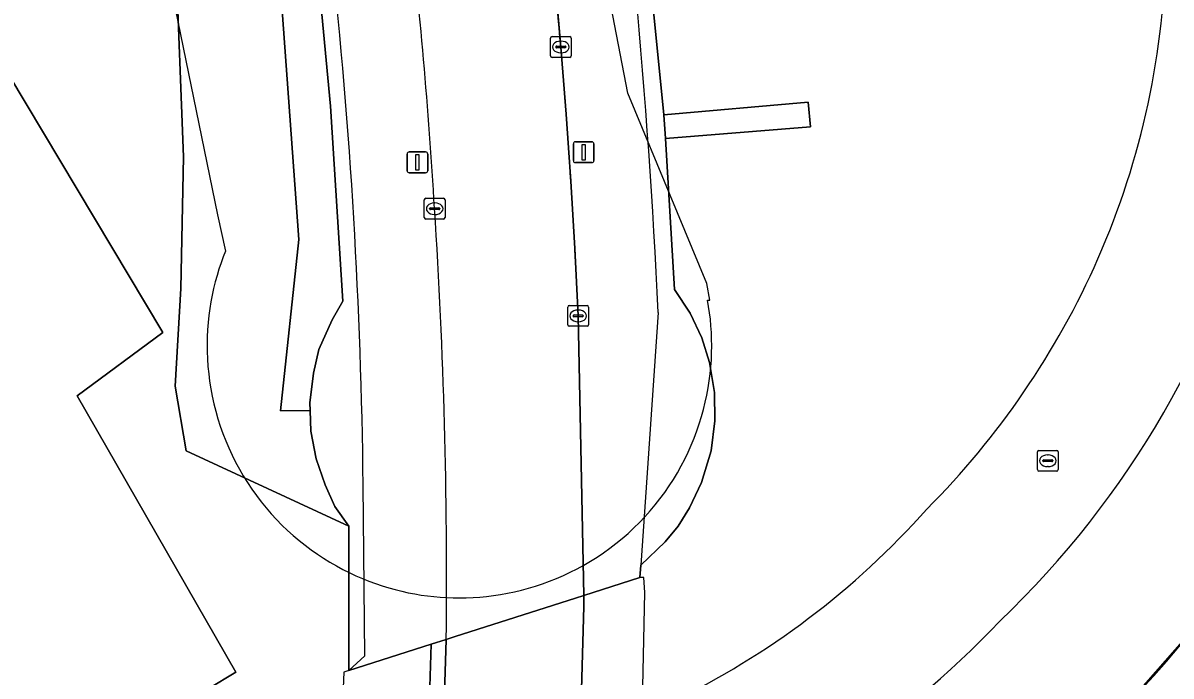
# Model space of a CAD drawing. Extents: x 155018 to 156648, y 383979 to 385733.
# Drawn here: x 156038.7 to 156093.9, y 384818.9 to 384850.3 of the extents above; entities that cross this region are included whole.
import ezdxf

# ---------------------------------------------------------------- set-up
doc = ezdxf.new("R2010")
doc.units = 0
for name, color, linetype in [('IMGEO_Berm_groen', 7, 'Continuous'), ('IMGEO_Brandkraan', 7, 'Continuous'), ('IMGEO_Dek', 7, 'Continuous'), ('IMGEO_Fietspad_gesloten', 7, 'Continuous'), ('IMGEO_Groenvoorziening', 7, 'Continuous'), ('IMGEO_Hek', 7, 'Continuous'), ('IMGEO_Kolk', 7, 'Continuous'), ('IMGEO_Lichtmast', 7, 'Continuous'), ('IMGEO_Lijnafwatering', 7, 'Continuous'), ('IMGEO_OVBaan_gesloten', 7, 'Continuous'), ('IMGEO_Pand_overbouw', 7, 'Continuous'), ('IMGEO_Parkeervlak_gesloten', 7, 'Continuous'), ('IMGEO_Parkeervlak_open', 7, 'Continuous'), ('IMGEO_Rijbaan_lokaal_gesloten', 7, 'Continuous'), ('IMGEO_Rijbaan_regionaal_gesloten', 7, 'Continuous'), ('IMGEO_Verkeerseiland_open', 7, 'Continuous'), ('IMGEO_Voetpad_gesloten', 7, 'Continuous'), ('IMGEO_Voetpad_op_trap', 7, 'Continuous')]:
    doc.layers.add(name, color=color, linetype=linetype)

msp = doc.modelspace()

# ---------------------------------------------------------------- linework, layer by layer
at = {"layer": 'IMGEO_Berm_groen'}
msp.add_lwpolyline([(156051.553, 384863.161), (156049.145, 384877.06), (156047.842, 384876.336), (156050.753, 384856.031), (156051.928, 384839.918), (156051.039, 384831.681), (156052.473, 384831.694), (156052.458, 384832.066), (156052.641, 384833.49), (156052.897, 384834.623), (156053.536, 384836.048), (156054.04, 384836.955), (156053.449, 384846.337), (156052.777, 384853.511)], close=True, dxfattribs=at)
for points in [[(156068.116, 384859.746), (156069.485, 384845.924), (156076.438, 384846.527), (156076.545, 384845.341), (156069.572, 384844.781), (156070.006, 384837.516), (156070.749, 384836.379), (156071.31, 384835.189), (156071.684, 384834), (156071.927, 384832.55), (156071.95, 384831.185), (156071.769, 384829.757), (156071.299, 384828.222), (156070.721, 384826.999), (156070.172, 384826.132), (156069.56, 384825.368), (156068.379, 384824.25), (156068.338, 384823.651), (156065.633, 384822.788), (156065.24, 384822.662), (156059.457, 384820.815), (156059.02, 384820.675), (156058.291, 384820.442), (156054.337, 384819.179), (156054.339, 384826.12), (156046.515, 384829.747), (156045.977, 384832.863), (156046.243, 384837.56), (156046.377, 384843.891), (156046.004, 384853.448)], [(156031.378, 384858.87), (156045.39, 384835.443), (156041.265, 384832.398), (156048.901, 384819.096), (156047.558, 384818.295)]]:
    msp.add_lwpolyline(points, dxfattribs=at)
for centre, radius, start, end in [((156054.793, 384854.626), 38.866, 336.2774, 359.416), ((156054.001, 384855.014), 39.747, 315.0724, 336.2252), ((156052.77, 384853.04), 39.29, 295.7531, 318.3806)]:
    msp.add_arc(centre, radius, start, end, dxfattribs=at)
at = {"layer": 'IMGEO_Brandkraan'}
for p, q in [((156087.465, 384828.845), (156087.465, 384829.697)), ((156087.54, 384829.771), (156088.392, 384829.771)), ((156087.953, 384829.551), (156087.978, 384829.551)), ((156088.466, 384829.697), (156088.466, 384828.845)), ((156087.724, 384829.265), (156087.724, 384829.277)), ((156088.162, 384829.228), (156087.764, 384829.228)), ((156087.767, 384829.314), (156088.165, 384829.314)), ((156087.976, 384828.991), (156087.951, 384828.991)), ((156088.208, 384829.277), (156088.208, 384829.265)), ((156088.392, 384828.771), (156087.54, 384828.771))]:
    msp.add_line(p, q, dxfattribs=at)
for points in [[(156087.465, 384828.845), (156087.465, 384829.697)], [(156087.54, 384829.771), (156088.392, 384829.771)], [(156088.466, 384829.697), (156088.466, 384828.845)], [(156088.392, 384828.771), (156087.54, 384828.771)]]:
    msp.add_lwpolyline(points, dxfattribs=at)
for centre, radius, start, end in [((156087.542, 384829.695), 0.0765, 91.552, 178.448), ((156087.542, 384829.695), 0.0765, 91.552, 178.448), ((156088.39, 384829.695), 0.0765, 1.552, 88.448), ((156088.39, 384829.695), 0.0765, 1.552, 88.448), ((156087.764, 384829.274), 0.0403, 85.8775, 175.7526), ((156087.761, 384829.264), 0.0366, 178.938, 274.7102), ((156088.165, 384829.271), 0.043, 264.8664, 352.4533), ((156088.169, 384829.276), 0.0386, 1.7309, 96.639), ((156087.542, 384828.847), 0.0765, 181.552, 268.448), ((156087.542, 384828.847), 0.0765, 181.552, 268.448), ((156088.39, 384828.847), 0.0765, 271.552, 358.448), ((156088.39, 384828.847), 0.0765, 271.552, 358.448)]:
    msp.add_arc(centre, radius, start, end, dxfattribs=at)
for centre, major_axis, ratio, start_param, end_param in [((156087.952, 384829.271), (-0.387, 0.002), 0.722429, 4.712389, 7.853982), ((156087.977, 384829.271), (-0.39, 0.002), 0.717154, 1.570796, 4.712389)]:
    msp.add_ellipse(centre, major_axis=major_axis, ratio=ratio, start_param=start_param, end_param=end_param, dxfattribs=at)
at = {"layer": 'IMGEO_Dek'}
for points in [[(156066.548, 384788.748), (156067.188, 384794.614), (156067.224, 384794.984), (156067.846, 384802.416), (156068.284, 384809.862), (156068.443, 384816.866), (156068.58, 384822.935), (156068.524, 384823.651), (156068.338, 384823.651), (156068.379, 384824.25), (156069.56, 384825.368), (156070.172, 384826.132), (156070.721, 384826.999), (156071.299, 384828.222), (156071.769, 384829.757), (156071.95, 384831.185), (156071.927, 384832.55), (156071.684, 384834), (156071.31, 384835.189), (156070.749, 384836.379), (156070.006, 384837.516), (156069.572, 384844.781), (156069.485, 384845.924), (156068.116, 384859.746)], [(156052.777, 384853.511), (156053.449, 384846.337), (156054.04, 384836.955), (156053.536, 384836.048), (156052.897, 384834.623), (156052.641, 384833.49), (156052.458, 384832.066), (156052.473, 384831.694), (156052.513, 384830.695), (156052.769, 384829.362), (156053.189, 384828.12), (156053.664, 384827.078), (156054.339, 384826.12), (156054.337, 384819.179), (156054.101, 384819.104), (156053.79, 384811.829), (156053.52, 384805.529), (156052.913, 384797.746), (156052.883, 384797.464), (156052.037, 384789.968)]]:
    msp.add_lwpolyline(points, dxfattribs=at)
at = {"layer": 'IMGEO_Fietspad_gesloten'}
msp.add_lwpolyline([(156058.047, 384812.749), (156058.291, 384820.442), (156054.337, 384819.179), (156054.101, 384819.104), (156053.79, 384811.829), (156053.52, 384805.529), (156052.913, 384797.746), (156052.883, 384797.464), (156052.037, 384789.968), (156051.296, 384783.77), (156051.68, 384783.895), (156055.68, 384785.201)], dxfattribs=at)
at = {"layer": 'IMGEO_Groenvoorziening'}
msp.add_lwpolyline([(156046.004, 384853.448), (156046.377, 384843.891), (156046.243, 384837.56), (156045.977, 384832.863), (156046.515, 384829.747), (156054.339, 384826.12), (156053.664, 384827.078), (156053.189, 384828.12), (156052.769, 384829.362), (156052.513, 384830.695), (156052.473, 384831.694), (156051.039, 384831.681), (156051.928, 384839.918), (156050.753, 384856.031)], dxfattribs=at)
at = {"layer": 'IMGEO_Hek'}
for points in [[(156069.218, 384836.408), (156068.8, 384830.329)], [(156068.8, 384830.329), (156068.379, 384824.25)], [(156055.105, 384819.886), (156055.024, 384828.109)], [(156054.337, 384819.179), (156055.105, 384819.886)]]:
    msp.add_lwpolyline(points, dxfattribs=at)
for centre, radius, start, end in [((155733.312, 384820.643), 336.276, 2.68705, 7.99403), ((155789.226, 384825.16), 265.814, 0.63576, 6.17522)]:
    msp.add_arc(centre, radius, start, end, dxfattribs=at)
at = {"layer": 'IMGEO_Kolk'}
for p, q in [((156064.036, 384848.758), (156064.036, 384849.61)), ((156064.111, 384849.684), (156064.963, 384849.684)), ((156064.524, 384849.464), (156064.549, 384849.464)), ((156065.037, 384849.61), (156065.037, 384848.758)), ((156064.295, 384849.178), (156064.295, 384849.19)), ((156064.733, 384849.141), (156064.335, 384849.141)), ((156064.338, 384849.227), (156064.736, 384849.227)), ((156064.547, 384848.904), (156064.522, 384848.904)), ((156064.779, 384849.19), (156064.779, 384849.178)), ((156064.963, 384848.684), (156064.111, 384848.684)), ((156057.963, 384840.974), (156057.963, 384841.826)), ((156058.038, 384841.9), (156058.89, 384841.9)), ((156058.451, 384841.68), (156058.476, 384841.68)), ((156058.964, 384841.826), (156058.964, 384840.974)), ((156058.222, 384841.394), (156058.222, 384841.406)), ((156058.66, 384841.357), (156058.262, 384841.357)), ((156058.265, 384841.443), (156058.663, 384841.443)), ((156058.474, 384841.12), (156058.449, 384841.12)), ((156058.706, 384841.406), (156058.706, 384841.394)), ((156058.89, 384840.9), (156058.038, 384840.9)), ((156064.867, 384835.817), (156064.867, 384836.669)), ((156064.942, 384836.743), (156065.794, 384836.743)), ((156065.868, 384836.669), (156065.868, 384835.817)), ((156065.126, 384836.237), (156065.126, 384836.249)), ((156065.564, 384836.2), (156065.166, 384836.2)), ((156065.169, 384836.286), (156065.567, 384836.286)), ((156065.355, 384836.523), (156065.38, 384836.523)), ((156065.61, 384836.249), (156065.61, 384836.237)), ((156065.794, 384835.743), (156064.942, 384835.743)), ((156065.378, 384835.963), (156065.353, 384835.963))]:
    msp.add_line(p, q, dxfattribs=at)
for points in [[(156064.036, 384848.758), (156064.036, 384849.61)], [(156064.111, 384849.684), (156064.963, 384849.684)], [(156065.037, 384849.61), (156065.037, 384848.758)], [(156064.963, 384848.684), (156064.111, 384848.684)], [(156057.963, 384840.974), (156057.963, 384841.826)], [(156058.038, 384841.9), (156058.89, 384841.9)], [(156058.964, 384841.826), (156058.964, 384840.974)], [(156058.89, 384840.9), (156058.038, 384840.9)], [(156064.867, 384835.817), (156064.867, 384836.669)], [(156064.942, 384836.743), (156065.794, 384836.743)], [(156065.868, 384836.669), (156065.868, 384835.817)], [(156065.794, 384835.743), (156064.942, 384835.743)]]:
    msp.add_lwpolyline(points, dxfattribs=at)
for centre, radius, start, end in [((156064.113, 384849.608), 0.0765, 91.552, 178.448), ((156064.113, 384849.608), 0.0765, 91.552, 178.448), ((156064.961, 384849.608), 0.0765, 1.552, 88.448), ((156064.961, 384849.608), 0.0765, 1.552, 88.448), ((156064.335, 384849.187), 0.0403, 85.8775, 175.7526), ((156064.332, 384849.177), 0.0366, 178.938, 274.7102), ((156064.736, 384849.184), 0.043, 264.8664, 352.4533), ((156064.74, 384849.189), 0.0386, 1.7309, 96.639), ((156064.113, 384848.76), 0.0765, 181.552, 268.448), ((156064.113, 384848.76), 0.0765, 181.552, 268.448), ((156064.961, 384848.76), 0.0765, 271.552, 358.448), ((156064.961, 384848.76), 0.0765, 271.552, 358.448), ((156058.04, 384841.824), 0.0765, 91.552, 178.448), ((156058.04, 384841.824), 0.0765, 91.552, 178.448), ((156058.888, 384841.824), 0.0765, 1.552, 88.448), ((156058.888, 384841.824), 0.0765, 1.552, 88.448), ((156058.262, 384841.403), 0.0403, 85.8775, 175.7526), ((156058.259, 384841.393), 0.0366, 178.938, 274.7102), ((156058.663, 384841.4), 0.043, 264.8664, 352.4533), ((156058.667, 384841.405), 0.0386, 1.7309, 96.639), ((156058.04, 384840.976), 0.0765, 181.552, 268.448), ((156058.04, 384840.976), 0.0765, 181.552, 268.448), ((156058.888, 384840.976), 0.0765, 271.552, 358.448), ((156058.888, 384840.976), 0.0765, 271.552, 358.448), ((156064.944, 384836.667), 0.0765, 91.552, 178.448), ((156064.944, 384836.667), 0.0765, 91.552, 178.448), ((156065.792, 384836.667), 0.0765, 1.552, 88.448), ((156065.792, 384836.667), 0.0765, 1.552, 88.448), ((156065.166, 384836.246), 0.0403, 85.8775, 175.7526), ((156065.163, 384836.236), 0.0366, 178.938, 274.7102), ((156065.567, 384836.243), 0.043, 264.8664, 352.4533), ((156065.571, 384836.248), 0.0386, 1.7309, 96.639), ((156064.944, 384835.819), 0.0765, 181.552, 268.448), ((156064.944, 384835.819), 0.0765, 181.552, 268.448), ((156065.792, 384835.819), 0.0765, 271.552, 358.448), ((156065.792, 384835.819), 0.0765, 271.552, 358.448)]:
    msp.add_arc(centre, radius, start, end, dxfattribs=at)
for centre, major_axis, ratio, start_param, end_param in [((156064.523, 384849.184), (-0.387, 0.002), 0.722429, 4.712389, 7.853982), ((156064.548, 384849.184), (-0.39, 0.002), 0.717154, 1.570796, 4.712389), ((156058.45, 384841.4), (-0.387, 0.002), 0.722429, 4.712389, 7.853982), ((156058.475, 384841.4), (-0.39, 0.002), 0.717154, 1.570796, 4.712389), ((156065.354, 384836.243), (-0.387, 0.002), 0.722429, 4.712389, 7.853982), ((156065.379, 384836.243), (-0.39, 0.002), 0.717154, 1.570796, 4.712389)]:
    msp.add_ellipse(centre, major_axis=major_axis, ratio=ratio, start_param=start_param, end_param=end_param, dxfattribs=at)
at = {"layer": 'IMGEO_Lichtmast'}
for p, q in [((156065.136, 384843.719), (156065.136, 384844.519)), ((156065.136, 384844.519), (156065.136, 384843.719)), ((156065.236, 384844.619), (156066.026, 384844.619)), ((156066.026, 384844.619), (156065.236, 384844.619)), ((156066.126, 384844.519), (156066.126, 384843.719)), ((156066.126, 384843.719), (156066.126, 384844.519)), ((156057.139, 384843.231), (156057.139, 384844.031)), ((156057.139, 384844.031), (156057.139, 384843.231)), ((156057.239, 384844.131), (156058.029, 384844.131)), ((156058.029, 384844.131), (156057.239, 384844.131)), ((156058.129, 384844.031), (156058.129, 384843.231)), ((156058.129, 384843.231), (156058.129, 384844.031)), ((156066.026, 384843.619), (156065.236, 384843.619)), ((156065.236, 384843.619), (156066.026, 384843.619)), ((156058.029, 384843.131), (156057.239, 384843.131)), ((156057.239, 384843.131), (156058.029, 384843.131))]:
    msp.add_line(p, q, dxfattribs=at)
for points in [[(156065.556, 384844.494), (156065.706, 384844.494), (156065.706, 384843.744), (156065.556, 384843.744), (156065.556, 384844.494)], [(156057.559, 384844.006), (156057.709, 384844.006), (156057.709, 384843.256), (156057.559, 384843.256), (156057.559, 384844.006)]]:
    msp.add_lwpolyline(points, dxfattribs=at)
for centre, start, end in [((156065.236, 384844.519), 90, 180), ((156065.236, 384844.519), 90, 180), ((156066.026, 384844.519), 0, 90), ((156066.026, 384844.519), 360, 90), ((156057.239, 384844.031), 90, 180), ((156057.239, 384844.031), 90, 180), ((156058.029, 384844.031), 0, 90), ((156058.029, 384844.031), 360, 90), ((156065.236, 384843.719), 180, 270), ((156065.236, 384843.719), 180, 270), ((156066.026, 384843.719), 270, 0), ((156066.026, 384843.719), 270, 0), ((156057.239, 384843.231), 180, 270), ((156057.239, 384843.231), 180, 270), ((156058.029, 384843.231), 270, 0), ((156058.029, 384843.231), 270, 0)]:
    msp.add_arc(centre, 0.1, start, end, dxfattribs=at)
at = {"layer": 'IMGEO_Lijnafwatering'}
msp.add_lwpolyline([(156091.767, 384817.526), (156095.025, 384821.231), (156097.953, 384825.202), (156100.531, 384829.408), (156102.739, 384833.821)], dxfattribs=at)
at = {"layer": 'IMGEO_OVBaan_gesloten'}
for points in [[(156059.02, 384820.675), (156059.457, 384820.815), (156065.24, 384822.662), (156065.633, 384822.788), (156065.37, 384836.246), (156065.294, 384837.865), (156065.21, 384839.483), (156065.118, 384841.1), (156065.017, 384842.718), (156064.908, 384844.335), (156064.791, 384845.951), (156064.666, 384847.566), (156064.533, 384849.181), (156064.371, 384851.039)], [(156059.02, 384820.675), (156058.775, 384812.948), (156058.583, 384806.848), (156058.029, 384799.157), (156057.999, 384798.856), (156057.263, 384791.485), (156057.225, 384791.164), (156056.555, 384785.486), (156063.458, 384787.739), (156064.096, 384793.461), (156064.132, 384793.82), (156064.784, 384801.173), (156064.795, 384801.295), (156065.269, 384808.785), (156065.453, 384815.385), (156065.644, 384822.251), (156065.633, 384822.788), (156065.37, 384836.246)]]:
    msp.add_lwpolyline(points, dxfattribs=at)
for centre, radius, start, end in [((155797.021, 384826.732), 268.452, 4.79683, 7.98111), ((155784.783, 384824.875), 274.173, 3.45699, 6.46386), ((155784.783, 384824.875), 274.173, 3.45699, 6.46386), ((155745.764, 384822.059), 319.92, 2.54155, 4.86313), ((155789.515, 384823.73), 269.523, 359.35056, 3.76053), ((155789.515, 384823.73), 269.523, 359.35056, 3.76053)]:
    msp.add_arc(centre, radius, start, end, dxfattribs=at)
at = {"layer": 'IMGEO_Pand_overbouw'}
msp.add_lwpolyline([(156045.458, 384853.556), (156048.022, 384841.099), (156048.4, 384839.364), (156048.289, 384839.08), (156048.184, 384838.789), (156048.085, 384838.493), (156047.993, 384838.19), (156047.908, 384837.881), (156047.83, 384837.567), (156047.76, 384837.247), (156047.699, 384836.922), (156047.645, 384836.592), (156047.6, 384836.258), (156047.564, 384835.919), (156047.538, 384835.576), (156047.521, 384835.23), (156047.514, 384834.88), (156047.517, 384834.527), (156047.53, 384834.172), (156047.555, 384833.814), (156047.59, 384833.455), (156047.635, 384833.095), (156047.693, 384832.734), (156047.761, 384832.373), (156047.84, 384832.013), (156047.932, 384831.653), (156048.034, 384831.295), (156048.148, 384830.939), (156048.273, 384830.585), (156048.409, 384830.234), (156048.557, 384829.887), (156048.716, 384829.544), (156048.885, 384829.205), (156049.066, 384828.872), (156049.256, 384828.544), (156049.457, 384828.223), (156049.668, 384827.908), (156049.888, 384827.6), (156050.117, 384827.299), (156050.355, 384827.006), (156050.601, 384826.722), (156050.856, 384826.446), (156051.118, 384826.179), (156051.387, 384825.921), (156051.662, 384825.672), (156051.944, 384825.434), (156052.231, 384825.205), (156052.523, 384824.986), (156052.82, 384824.777), (156053.121, 384824.578), (156053.426, 384824.39), (156053.734, 384824.212), (156054.044, 384824.045), (156054.357, 384823.887), (156054.671, 384823.74), (156054.987, 384823.604), (156055.303, 384823.477), (156055.62, 384823.361), (156055.937, 384823.254), (156056.253, 384823.157), (156056.568, 384823.07), (156056.883, 384822.991), (156057.195, 384822.922), (156057.506, 384822.862), (156057.814, 384822.811), (156058.12, 384822.768), (156058.424, 384822.733), (156058.728, 384822.706), (156059.036, 384822.687), (156059.349, 384822.675), (156059.665, 384822.671), (156059.985, 384822.675), (156060.309, 384822.689), (156060.635, 384822.711), (156060.965, 384822.742), (156061.296, 384822.782), (156061.63, 384822.833), (156061.966, 384822.893), (156062.302, 384822.963), (156062.64, 384823.044), (156062.978, 384823.135), (156063.316, 384823.236), (156063.653, 384823.348), (156063.989, 384823.471), (156064.324, 384823.605), (156064.657, 384823.75), (156064.988, 384823.905), (156065.315, 384824.072), (156065.639, 384824.249), (156065.959, 384824.437), (156066.275, 384824.635), (156066.585, 384824.844), (156066.89, 384825.063), (156067.188, 384825.292), (156067.481, 384825.53), (156067.766, 384825.779), (156068.043, 384826.036), (156068.313, 384826.302), (156068.575, 384826.577), (156068.827, 384826.859), (156069.071, 384827.149), (156069.305, 384827.447), (156069.53, 384827.751), (156069.745, 384828.061), (156069.949, 384828.377), (156070.143, 384828.698), (156070.326, 384829.024), (156070.499, 384829.355), (156070.661, 384829.689), (156070.811, 384830.026), (156070.951, 384830.365), (156071.08, 384830.707), (156071.197, 384831.051), (156071.304, 384831.395), (156071.4, 384831.74), (156071.484, 384832.086), (156071.559, 384832.431), (156071.622, 384832.775), (156071.676, 384833.118), (156071.719, 384833.459), (156071.752, 384833.798), (156071.775, 384834.135), (156071.789, 384834.469), (156071.794, 384834.799), (156071.79, 384835.126), (156071.777, 384835.45), (156071.756, 384835.769), (156071.727, 384836.085), (156071.691, 384836.395), (156071.646, 384836.701), (156071.595, 384837.002), (156071.701, 384837.002), (156071.563, 384837.805), (156067.752, 384846.961), (156066.212, 384854.951)], dxfattribs=at)
at = {"layer": 'IMGEO_Parkeervlak_gesloten'}
msp.add_lwpolyline([(156047.558, 384818.295), (156048.901, 384819.096), (156041.265, 384832.398), (156045.39, 384835.443), (156031.378, 384858.87), (156027.066, 384856.443), (156025.258, 384859.44), (156024.015, 384861.501), (156023.937, 384861.456), (156004.408, 384850.149), (156006.863, 384845.765)], dxfattribs=at)
at = {"layer": 'IMGEO_Parkeervlak_open'}
for centre, radius, start, end in [((156054.793, 384854.626), 38.866, 336.2774, 359.416), ((156054.428, 384854.192), 45.174, 313.7336, 346.237), ((156054.001, 384855.014), 39.747, 315.0724, 336.2252), ((156052.77, 384853.04), 39.29, 295.7531, 318.3806), ((156050.38, 384855.228), 48.771, 291.5376, 316.3298)]:
    msp.add_arc(centre, radius, start, end, dxfattribs=at)
at = {"layer": 'IMGEO_Rijbaan_lokaal_gesloten'}
for centre, radius, start, end in [((156054.428, 384854.192), 45.174, 313.7336, 346.237), ((156050.236, 384857.333), 57.527, 314.44675, 343.71161), ((156050.38, 384855.228), 48.771, 291.5376, 316.3298)]:
    msp.add_arc(centre, radius, start, end, dxfattribs=at)
at = {"layer": 'IMGEO_Rijbaan_regionaal_gesloten'}
msp.add_arc((156050.236, 384857.333), 57.527, 314.44675, 343.71161, dxfattribs=at)
at = {"layer": 'IMGEO_Verkeerseiland_open'}
msp.add_lwpolyline([(156057.999, 384798.856), (156058.029, 384799.157), (156058.583, 384806.848), (156058.775, 384812.948), (156059.02, 384820.675), (156058.291, 384820.442), (156058.047, 384812.749)], dxfattribs=at)
at = {"layer": 'IMGEO_Voetpad_gesloten'}
for points in [[(156069.485, 384845.924), (156068.116, 384859.746), (156067.041, 384867.895), (156066.062, 384873.898), (156064.757, 384880.912), (156062.331, 384892.966), (156062.08, 384894.114), (156061.157, 384898.221), (156058.656, 384908.023), (156055.886, 384916.978), (156051.936, 384928.479), (156048.02, 384938.183)], [(156048.2, 384887.647), (156048.304, 384887.15), (156047.423, 384886.642), (156048.221, 384882.392), (156049.145, 384877.06), (156051.553, 384863.161), (156052.777, 384853.511), (156053.449, 384846.337), (156054.04, 384836.955), (156053.536, 384836.048), (156052.897, 384834.623), (156052.641, 384833.49), (156052.458, 384832.066), (156052.473, 384831.694), (156052.513, 384830.695), (156052.769, 384829.362), (156053.189, 384828.12), (156053.664, 384827.078), (156054.339, 384826.12), (156054.337, 384819.179), (156058.291, 384820.442), (156059.02, 384820.675)], [(156047.271, 384887.448), (156047.423, 384886.642), (156048.221, 384882.392), (156049.145, 384877.06), (156051.553, 384863.161), (156052.777, 384853.511), (156053.449, 384846.337), (156054.04, 384836.955), (156053.536, 384836.048), (156052.897, 384834.623), (156052.641, 384833.49), (156052.458, 384832.066), (156052.473, 384831.694), (156052.513, 384830.695), (156052.769, 384829.362), (156053.189, 384828.12), (156053.664, 384827.078), (156054.339, 384826.12), (156054.337, 384819.179), (156058.291, 384820.442), (156059.02, 384820.675)], [(156064.371, 384851.039), (156064.533, 384849.181), (156064.666, 384847.566), (156064.791, 384845.951), (156064.908, 384844.335), (156065.017, 384842.718), (156065.118, 384841.1), (156065.21, 384839.483), (156065.294, 384837.865), (156065.37, 384836.246), (156065.633, 384822.788), (156068.338, 384823.651), (156068.379, 384824.25), (156069.56, 384825.368), (156070.172, 384826.132), (156070.721, 384826.999), (156071.299, 384828.222), (156071.769, 384829.757), (156071.95, 384831.185), (156071.927, 384832.55), (156071.684, 384834), (156071.31, 384835.189), (156070.749, 384836.379), (156070.006, 384837.516), (156069.572, 384844.781), (156069.485, 384845.924), (156068.116, 384859.746)], [(156068.443, 384816.866), (156068.58, 384822.935), (156068.524, 384823.651), (156068.338, 384823.651), (156068.379, 384824.25), (156069.56, 384825.368), (156070.172, 384826.132), (156070.721, 384826.999), (156071.299, 384828.222), (156071.769, 384829.757), (156071.95, 384831.185), (156071.927, 384832.55), (156071.684, 384834), (156071.31, 384835.189), (156070.749, 384836.379), (156070.006, 384837.516), (156069.572, 384844.781), (156069.485, 384845.924)], [(156065.37, 384836.246), (156065.633, 384822.788), (156065.644, 384822.251), (156065.453, 384815.385), (156065.269, 384808.785), (156064.795, 384801.295), (156064.784, 384801.173), (156064.132, 384793.82), (156064.096, 384793.461), (156063.458, 384787.739)]]:
    msp.add_lwpolyline(points, dxfattribs=at)
for centre, radius, start, end in [((155797.021, 384826.732), 268.452, 4.79683, 7.98111), ((155784.783, 384824.875), 274.173, 3.45699, 6.46386), ((155784.783, 384824.875), 274.173, 3.45699, 6.46386), ((155745.764, 384822.059), 319.92, 2.54155, 4.86313), ((155789.515, 384823.73), 269.523, 359.35056, 3.76053), ((155789.515, 384823.73), 269.523, 359.35056, 3.76053)]:
    msp.add_arc(centre, radius, start, end, dxfattribs=at)
at = {"layer": 'IMGEO_Voetpad_op_trap'}
msp.add_lwpolyline([(156076.438, 384846.527), (156069.485, 384845.924), (156069.572, 384844.781), (156076.545, 384845.341)], close=True, dxfattribs=at)

doc.saveas('drawing.dxf')
